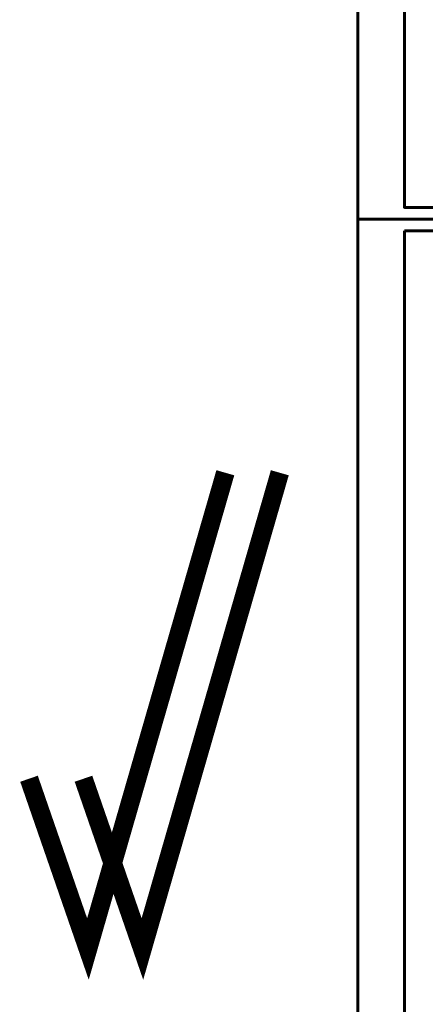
# Model space of a CAD drawing. Header units: millimetres. Extents: x 2063114 to 14983986, y -126020516 to 213791.
# Tile 554 of 656: x 2305842 to 2323286, y -375498 to -333107. Entities that reach past the tile are written whole.
import ezdxf

# ---------------------------------------------------------------- set-up
doc = ezdxf.new("R2010")
doc.units = ezdxf.units.MM
doc.layers.add('_print', color=6, linetype='Continuous', lineweight=60, plot=False)
doc.layers.add('раз.нар', color=250, linetype='Continuous', lineweight=20)

# ---------------------------------------------------------------- blocks, each defined once
blk = doc.blocks.new('*U1595')
at = {"color": 0, "ltscale": 25}
blk.add_lwpolyline([(-59400, 42000), (0, 42000), (0, 0), (-59400, 0)], close=True, dxfattribs=at)
at = {"color": 0, "lineweight": 60, "ltscale": 25}
blk.add_lwpolyline([(-57400, 41500), (-500, 41500), (-500, 500), (-57400, 500)], close=True, dxfattribs=at)
blk = doc.blocks.new('*U1594')
at = {"color": 0, "ltscale": 25}
blk.add_lwpolyline([(-59400, 42000), (0, 42000), (0, 0), (-59400, 0)], close=True, dxfattribs=at)
at = {"color": 0, "lineweight": 60, "ltscale": 25}
blk.add_lwpolyline([(-57400, 41500), (-500, 41500), (-500, 500), (-57400, 500)], close=True, dxfattribs=at)

msp = doc.modelspace()

# ---------------------------------------------------------------- linework, layer by layer
at = {"layer": '_print', "ltscale": 100}
for points in [[(2379792.08613, -341691.31434), (2320392.08613, -341691.31434), (2320392.08613, -299691.31434), (2379792.08613, -299691.31434)], [(2379792.08613, -383691.31434), (2320392.08613, -383691.31434), (2320392.08613, -341691.31434), (2379792.08613, -341691.31434)]]:
    msp.add_lwpolyline(points, close=True, dxfattribs=at)
at = {"layer": 'раз.нар', "color": 3, "const_width": 800}
for points in [[(2306242.32926, -365786.33957), (2308776.65234, -373117.79712), (2314686.467, -352612.93013)], [(2308585.15234, -365786.33957), (2311119.47542, -373117.79712), (2317029.29008, -352612.93013)]]:
    msp.add_lwpolyline(points, dxfattribs=at)

# ---------------------------------------------------------------- block references
for name, p in [('*U1595', (2379792.08613, -341691.31434)), ('*U1594', (2379792.08613, -383691.31434))]:
    msp.add_blockref(name, p)

doc.saveas('drawing.dxf')
